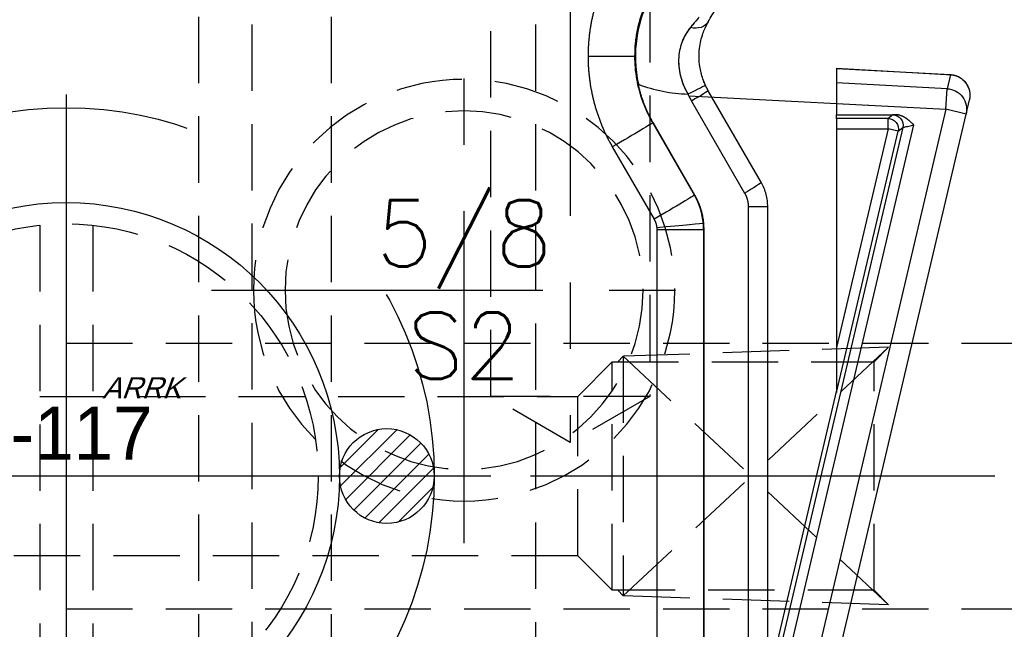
# Model space of a CAD drawing. Extents: x 2651 to 7771, y -1163 to 1075.
# Tile 399 of 490: x 5264 to 5301, y 450 to 473. Entities that reach past the tile are written whole.
import ezdxf
from ezdxf.enums import TextEntityAlignment as Align

# ---------------------------------------------------------------- set-up
doc = ezdxf.new("R2010")
doc.units = 0
doc.header["$LTSCALE"] = 10
for name, pattern in [('CENTER', [2, 1.25, -0.25, 0.25, -0.25]), ('CNSCEN', [17, 15, -1, 0, -1]), ('CNSHID', [4, 3, -1]), ('HIDDEN', [0.375, 0.25, -0.125])]:
    doc.linetypes.add(name, pattern=pattern)
doc.layers.get('0').update_dxf_attribs({"linetype": 'CONTINUOUS'})
doc.layers.get('Defpoints').update_dxf_attribs({"linetype": 'CONTINUOUS'})
for name, color, linetype in [('1', 7, 'CONTINUOUS'), ('15', 7, 'CONTINUOUS'), ('9', 3, 'CONTINUOUS'), ('97', 7, 'CONTINUOUS'), ('CEN', 1, 'CENTER'), ('COOL', 150, 'HIDDEN'), ('DIM', 3, 'CONTINUOUS'), ('HIDDEN', 6, 'HIDDEN'), ('TEXT', 4, 'CONTINUOUS'), ('WL1-HL', 4, 'CNSHID'), ('WOR1-CL', 1, 'CNSCEN'), ('WOR1-DL', 7, 'CONTINUOUS')]:
    doc.layers.add(name, color=color, linetype=linetype)
doc.styles.add('china', font='txt')
doc.styles.get("Standard").update_dxf_attribs({"font": 'romans.shx'})
doc.dimstyles.new('MM& INCH5', dxfattribs={"dimtxt": 5, "dimasz": 2.5, "dimexe": 1, "dimexo": 0.5, "dimtad": 0, "dimrnd": 1.38778e-17, "dimzin": 9, "dimdsep": 46, "dimtxsty": 'Standard', "dimblk": 'CLOSED', "dimcen": 0, "dimclrd": 3, "dimclre": 3, "dimclrt": 3, "dimazin": 2, "dimtfac": 0.75, "dimtofl": 0, "dimtmove": 0, "dimatfit": 3, "dimfxl": 0, "dimtolj": 1, "dimarcsym": 0})

# ---------------------------------------------------------------- blocks, each defined once
blk = doc.blocks.new('DFSF')
at = {"layer": '1', "color": 252, "linetype": 'Continuous'}
for p, q in [((1284.445, 502.801), (1286.211, 502.801)), ((1293.811, 502.347), (1298.103, 502.11)), ((1297.978, 501.579), (1293.811, 501.798)), ((1298.103, 502.11), (1297.978, 501.579)), ((1297.937, 500.804), (1297.978, 501.579)), ((1288.344, 501.117), (1290.345, 497.652)), ((1297.937, 500.804), (1290.118, 467.624)), ((1293.811, 501.02), (1297.937, 500.804)), ((1298.694, 500.626), (1297.937, 500.804)), ((1286.896, 500.305), (1286.882, 500.297)), ((1295.752, 500.455), (1293.811, 500.455)), ((1295.928, 500.594), (1295.752, 500.455)), ((1295.752, 500.066), (1295.752, 500.455)), ((1288.455, 497.573), (1286.882, 500.297)), ((1289.105, 467.862), (1296.729, 500.216)), ((1293.811, 500.066), (1295.752, 500.066)), ((1295.752, 500.066), (1293.811, 491.83)), ((1293.811, 490.136), (1296.13, 499.977)), ((1296.13, 499.977), (1295.752, 500.066)), ((1296.13, 499.977), (1296.306, 500.117)), ((1285.359, 499.39), (1286.933, 496.666)), ((1288.469, 497.577), (1288.455, 497.573)), ((1290.484, 497.134), (1290.484, 476.114)), ((1291.22, 497.134), (1290.484, 497.134)), ((1287.037, 496.278), (1287.037, 470.416)), ((1287.037, 496.278), (1288.803, 496.278)), ((1288.803, 496.278), (1288.816, 496.282)), ((1288.803, 470.416), (1288.803, 496.278))]:
    blk.add_line(p, q, dxfattribs=at)
at = {"layer": '1', "color": 7, "linetype": 'Continuous'}
for p, q in [((1293.811, 502.348), (1293.811, 502.347)), ((1293.811, 502.348), (1298.175, 502.108)), ((1293.811, 502.347), (1293.811, 501.798)), ((1290.977, 498.041), (1288.976, 501.506)), ((1298.694, 500.627), (1298.819, 501.156)), ((1293.811, 501.02), (1293.811, 500.599)), ((1288.469, 497.577), (1286.896, 500.305)), ((1290.875, 467.445), (1298.694, 500.626)), ((1293.811, 500.599), (1296.039, 500.599)), ((1293.811, 500.455), (1293.811, 500.599)), ((1293.811, 500.455), (1293.811, 500.066)), ((1296.306, 500.117), (1288.726, 467.952)), ((1293.811, 500.066), (1293.811, 491.83)), ((1291.22, 479.237), (1291.22, 497.134)), ((1288.816, 470.416), (1288.816, 496.282)), ((1293.811, 490.224), (1288.568, 467.989))]:
    blk.add_line(p, q, dxfattribs=at)
at = {"layer": '1', "color": 110, "linetype": 'Continuous'}
for p, q in [((1288.24, 501.312), (1297.937, 500.804)), ((1297.937, 500.804), (1290.118, 467.624))]:
    blk.add_line(p, q, dxfattribs=at)
at = {"layer": '1', "color": 252, "linetype": 'Continuous', "extrusion": (0, 0, -1)}
for centre, major_axis, ratio, start_param, end_param in [((1288.303, 504.485), (0.673, -0.389), 0.72662, 0, 1.176287), ((1298.062, 501.335), (-0.757, 0.178), 0.998585, 1.391983, 1.7895), ((1288.168, 501.378), (0.704, 0.329), 0.022151, 0, 1.52335), ((1288.303, 501.117), (0.673, 0.389), 0.026195, 0, 1.525457), ((1295.752, 500.066), (-0.241, 0.305), 0.999778, 0.669796, 2.471797), ((1295.928, 500.206), (-0.241, 0.305), 0.999778, 0.669796, 2.471797), ((1285.312, 499.39), (1.57, 0.907), 0.013096, 0.013091, 1.548127), ((1290.304, 497.652), (0.673, 0.389), 0.026195, 0, 1.525457), ((1286.885, 496.666), (1.57, 0.907), 0.013096, 0.013091, 1.548127), ((1286.986, 496.347), (-1.806, -0.161), 0.002329, 3.154943, 4.686313)]:
    blk.add_ellipse(centre, major_axis=major_axis, ratio=ratio, start_param=start_param, end_param=end_param, dxfattribs=at)
at = {"layer": '1', "color": 7, "linetype": 'Continuous', "extrusion": (0, 0, -1)}
for centre, major_axis, start_param, end_param in [((1298.062, 501.335), (-0.757, 0.178), 1.789501, 3.141593), ((1297.937, 500.804), (0.757, -0.178), 4.533576, 6.283185)]:
    blk.add_ellipse(centre, major_axis=major_axis, ratio=0.998585, start_param=start_param, end_param=end_param, dxfattribs=at)
at = {"layer": '1', "color": 252, "linetype": 'Continuous'}
for points, weights in [([(1284.673, 504.55), (1284.521, 503.978), (1284.445, 503.392), (1284.445, 502.801)], [1, 0.994407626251, 0.994407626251, 1]), ([(1284.445, 502.801), (1284.445, 501.597), (1284.757, 500.433), (1285.359, 499.39)], [1, 0.977269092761, 0.977269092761, 1]), ([(1288.209, 501.378), (1288.25, 501.289), (1288.295, 501.202), (1288.344, 501.117)], [1, 0.99936792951, 0.99936792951, 1]), ([(1296.039, 500.599), (1295.968, 500.598), (1295.931, 500.597), (1295.927, 500.594)], [1, 0.977757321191, 0.977757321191, 1]), ([(1287.034, 496.347), (1287.036, 496.324), (1287.037, 496.301), (1287.037, 496.278)], [1, 0.999339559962, 0.999339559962, 1])]:
    blk.add_rational_spline(points, weights, degree=3, dxfattribs=at)
at = {"layer": '1', "color": 7, "linetype": 'Continuous'}
for points, degree, knots in [([(1286.645, 504.75), (1286.51, 504.45), (1286.354, 504.005), (1286.202, 502.945), (1286.212, 502.335), (1286.34, 501.746)], 3, [0, 0, 0, 0, 0.5, 0.5, 1, 1, 1, 1]), ([(1288.872, 501.706), (1288.838, 501.787), (1288.77, 501.943), (1288.701, 502.181), (1288.647, 502.454), (1288.622, 502.763), (1288.645, 503.203), (1288.738, 503.575), (1288.863, 503.887), (1288.936, 504.022), (1288.976, 504.097)], 3, [0, 0, 0, 0, 0.087738, 0.170916, 0.250104, 0.374256, 0.5001, 0.749756, 0.860592, 1, 1, 1, 1]), ([(1288.976, 501.506), (1288.924, 501.605), (1288.859, 501.729), (1288.806, 501.858), (1288.796, 501.885)], 3, [0, 0, 0, 0, 0.799036, 1, 1, 1, 1]), ([(1298.394, 502.037), (1298.398, 502.036), (1298.459, 502.014), (1298.579, 501.925), (1298.726, 501.763), (1298.817, 501.553), (1298.841, 501.376), (1298.837, 501.264), (1298.83, 501.213), (1298.825, 501.184), (1298.821, 501.169), (1298.819, 501.16), (1298.818, 501.156)], 3, [0, 0, 0, 0, 0.00634, 0.177471, 0.390605, 0.609345, 0.790977, 0.860558, 0.915076, 0.937574, 0.958046, 1, 1, 1, 1]), ([(1286.34, 501.746), (1286.639, 501.634), (1286.951, 501.546), (1287.575, 501.423), (1287.89, 501.388), (1288.209, 501.378)], 3, [0, 0, 0, 0, 0.5, 0.5, 1, 1, 1, 1]), ([(1296.729, 500.216), (1296.536, 500.398), (1296.418, 500.475), (1296.228, 500.598), (1296.039, 500.599)], 2, [0, 0, 0, 0.5, 0.5, 1, 1, 1]), ([(1291.22, 497.134), (1291.217, 497.212), (1291.212, 497.368), (1291.164, 497.6), (1291.089, 497.828), (1291.015, 497.97), (1290.977, 498.041)], 3, [0, 0, 0, 0, 0.246055, 0.494738, 0.746052, 1, 1, 1, 1])]:
    blk.add_open_spline(points, degree=degree, knots=knots, dxfattribs=at)
at = {"layer": '1', "color": 252, "linetype": 'Continuous'}
for points, knots in [([(1286.211, 502.801), (1286.216, 502.966), (1286.225, 503.296), (1286.302, 503.787), (1286.421, 504.273), (1286.541, 504.585), (1286.602, 504.741)], [0, 0, 0, 0, 0.247557, 0.496742, 0.747556, 1, 1, 1, 1]), ([(1288.636, 504.275), (1288.584, 504.217), (1288.481, 504.099), (1288.361, 503.956), (1288.301, 503.884)], [0, 0, 0, 0, 0.495274, 1, 1, 1, 1]), ([(1288.301, 503.884), (1288.245, 503.809), (1288.134, 503.662), (1287.954, 503.312), (1287.825, 502.785), (1287.88, 502.18), (1288.017, 501.76), (1288.123, 501.534), (1288.183, 501.424), (1288.209, 501.378)], [0, 0, 0, 0, 0.12891, 0.250397, 0.500024, 0.749515, 0.874724, 0.946272, 1, 1, 1, 1]), ([(1286.882, 500.297), (1286.811, 500.427), (1286.67, 500.687), (1286.503, 501.098), (1286.372, 501.517), (1286.279, 501.943), (1286.222, 502.372), (1286.214, 502.659), (1286.211, 502.801)], [0, 0, 0, 0, 0.16988, 0.338473, 0.505781, 0.671805, 0.836544, 1, 1, 1, 1]), ([(1296.306, 500.116), (1296.31, 500.119), (1296.317, 500.123), (1296.366, 500.135), (1296.44, 500.151), (1296.559, 500.181), (1296.664, 500.203), (1296.729, 500.216)], [0, 0, 0, 0, 0.163627, 0.329538, 0.499351, 0.692125, 1, 1, 1, 1])]:
    blk.add_open_spline(points, degree=3, knots=knots, dxfattribs=at)
at = {"layer": '1', "color": 7, "linetype": 'Continuous'}
for points, degree in [([(1288.976, 504.097), (1289.083, 504.281), (1289.177, 504.443), (1289.256, 504.581)], 3), ([(1298.103, 502.11), (1298.104, 502.111), (1298.104, 502.111), (1298.105, 502.111)], 3), ([(1298.105, 502.111), (1298.257, 502.103), (1298.395, 502.037)], 2)]:
    blk.add_open_spline(points, degree=degree, dxfattribs=at)
at = {"layer": '1', "color": 110, "linetype": 'Continuous'}
for points, knots in [([(1288.636, 504.275), (1288.584, 504.216), (1288.497, 504.118), (1288.381, 503.981), (1288.321, 503.909), (1288.301, 503.884)], [0, 0, 0, 0, 0.499944, 0.833015, 1, 1, 1, 1]), ([(1288.301, 503.884), (1288.246, 503.811), (1288.134, 503.665), (1287.957, 503.315), (1287.853, 502.895), (1287.857, 502.43), (1287.915, 502.077), (1288.029, 501.717), (1288.147, 501.494), (1288.209, 501.378)], [0, 0, 0, 0, 0.125196, 0.250266, 0.498548, 0.618996, 0.74852, 0.867889, 1, 1, 1, 1])]:
    blk.add_open_spline(points, degree=3, knots=knots, dxfattribs=at)
at = {"layer": '1', "color": 7, "linetype": 'Continuous'}
for points, weights in [([(1293.811, 501.798), (1293.811, 501.775), (1293.811, 501.457), (1293.811, 501.02)], [1, 0.816916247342, 0.816916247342, 1]), ([(1286.896, 500.305), (1286.636, 500.754), (1286.45, 501.239), (1286.34, 501.746)], [1, 0.991985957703, 0.991985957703, 1]), ([(1288.976, 501.506), (1288.939, 501.571), (1288.904, 501.638), (1288.872, 501.706)], [1, 0.99936792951, 0.99936792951, 1]), ([(1288.816, 496.282), (1288.816, 496.739), (1288.698, 497.181), (1288.469, 497.577)], [1, 0.977287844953, 0.977287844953, 1]), ([(1290.345, 497.652), (1290.436, 497.494), (1290.484, 497.317), (1290.484, 497.134)], [1, 0.977283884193, 0.977283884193, 1]), ([(1286.933, 496.666), (1286.989, 496.568), (1287.023, 496.46), (1287.034, 496.347)], [1, 0.98432771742, 0.98432771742, 1]), ([(1288.803, 496.278), (1288.803, 496.355), (1288.799, 496.432), (1288.792, 496.508)], [1, 0.999339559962, 0.999339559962, 1]), ([(1293.811, 491.83), (1293.811, 490.847), (1293.811, 490.148), (1293.811, 490.136)], [1, 0.80781307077, 0.80781307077, 1])]:
    blk.add_rational_spline(points, weights, degree=3, dxfattribs=at)
at = {"layer": '1', "color": 110, "linetype": 'Continuous'}
blk.add_open_spline([(1288.209, 501.378), (1288.224, 501.345), (1288.24, 501.312)], degree=2, dxfattribs=at)
at = {"layer": '1', "color": 252, "linetype": 'Continuous'}
blk.add_open_spline([(1288.792, 496.508), (1288.759, 496.882), (1288.643, 497.248), (1288.455, 497.573)], degree=3, dxfattribs=at)
blk = doc.blocks.new('*X8')
at = {"color": 0}
for p, q in [((745.423, 286.51), (747.026, 288.113)), ((745.479, 285.86), (747.676, 288.057)), ((769.614, 286.66), (771.046, 288.092)), ((769.624, 285.963), (771.743, 288.082)), ((745.698, 285.371), (748.165, 287.838)), ((769.819, 285.451), (772.255, 287.887)), ((746.025, 284.992), (748.544, 287.51)), ((770.129, 285.053), (772.653, 287.577)), ((746.455, 284.714), (748.822, 287.081)), ((770.539, 284.757), (772.949, 287.167)), ((747.01, 284.562), (748.974, 286.526)), ((771.067, 284.578), (773.128, 286.639)), ((771.802, 284.605), (773.101, 285.904)), ((747.817, 284.662), (748.874, 285.719))]:
    blk.add_line(p, q, dxfattribs=at)
blk = doc.blocks.new('117')
at = {"layer": 'WL1-HL'}
for centre, radius in [((254.95, 1693.104), 13.87), ((254.95, 1693.104), 10.3), ((242.865, 1693.104), 1.785), ((267.035, 1693.104), 1.785)]:
    blk.add_circle(centre, radius, dxfattribs=at)
at = {"layer": 'WOR1-CL'}
for p, q in [((254.95, 1707.474), (254.95, 1678.734)), ((269.32, 1693.104), (240.58, 1693.104))]:
    blk.add_line(p, q, dxfattribs=at)
at = {"layer": 'WL1-HL'}
blk.add_blockref('*X8', (-504.334, 1406.767), dxfattribs=at)
at = {"layer": '9', "style": 'china'}
blk.add_text('2-117', height=2, dxfattribs=at).set_placement((251.365, 1693.722))
at = {"layer": 'WOR1-DL', "style": 'china', "oblique": 20}
blk.add_text('ARRK', height=0.8, dxfattribs=at).set_placement((256.305, 1696.027))
blk = doc.blocks.new('*D42')
at = {"layer": 'Defpoints', "color": 0}
for p in [(5335.684, 924.642), (5335.684, 850.322), (5205.684, 387.642)]:
    blk.add_point(p, dxfattribs=at)
at = {"layer": 'DIM', "color": 3, "lineweight": -2}
blk.add_line((5335.684, 850.822), (5335.684, 924.642), dxfattribs=at)
at = {"layer": 'DIM', "color": 3, "insert": (5335.684, 947.648), "char_height": 5, "attachment_point": 5, "rotation": 90}
blk.add_mtext('\\A1;130 [5.118]', dxfattribs=at)
blk = doc.blocks.new('_Closed')
at = {"color": 0, "linetype": 'ByBlock', "lineweight": -2}
for p, q in [((-1, 0.167), (0, 0)), ((-1, 0.167), (-1, -0.167)), ((0, 0), (-1, -0.167)), ((0, 0), (-1, 0))]:
    blk.add_line(p, q, dxfattribs=at)
blk = doc.blocks.new('*D43')
at = {"layer": 'Defpoints', "color": 0}
for p in [(5402.684, 924.642), (5402.684, 886.162), (5205.684, 387.642)]:
    blk.add_point(p, dxfattribs=at)
at = {"layer": 'DIM', "color": 3, "lineweight": -2}
blk.add_line((5402.684, 886.662), (5402.684, 924.642), dxfattribs=at)
at = {"layer": 'DIM', "color": 3, "insert": (5402.684, 947.648), "char_height": 5, "attachment_point": 5, "rotation": 90}
blk.add_mtext('\\A1;197 [7.756]', dxfattribs=at)
blk = doc.blocks.new('*D44')
at = {"layer": 'Defpoints', "color": 0}
for p in [(5410.684, 924.642), (5405.684, 807.17), (5205.684, 387.642)]:
    blk.add_point(p, dxfattribs=at)
at = {"layer": 'DIM', "color": 3, "lineweight": -2}
for p, q in [((5410.684, 919.642), (5410.684, 924.642)), ((5405.684, 914.642), (5410.684, 919.642)), ((5405.684, 807.67), (5405.684, 914.642))]:
    blk.add_line(p, q, dxfattribs=at)
at = {"layer": 'DIM', "color": 3, "insert": (5410.684, 948.005), "char_height": 5, "attachment_point": 5, "rotation": 90}
blk.add_mtext('\\A1;200 [7.874]', dxfattribs=at)
blk = doc.blocks.new('*D45')
at = {"layer": 'Defpoints', "color": 0}
for p in [(5445.684, 924.642), (5445.684, 912.642), (5205.684, 387.642)]:
    blk.add_point(p, dxfattribs=at)
at = {"layer": 'DIM', "color": 3, "lineweight": -2}
blk.add_line((5445.684, 913.142), (5445.684, 924.642), dxfattribs=at)
at = {"layer": 'DIM', "color": 3, "insert": (5445.684, 948.005), "char_height": 5, "attachment_point": 5, "rotation": 90}
blk.add_mtext('\\A1;240 [9.449]', dxfattribs=at)
blk = doc.blocks.new('*D46')
at = {"layer": 'Defpoints', "color": 0}
for p in [(5480.684, 924.642), (5480.684, 910.642), (5205.684, 387.642)]:
    blk.add_point(p, dxfattribs=at)
at = {"layer": 'DIM', "color": 3, "lineweight": -2}
blk.add_line((5480.684, 911.142), (5480.684, 924.642), dxfattribs=at)
at = {"layer": 'DIM', "color": 3, "insert": (5480.684, 950.386), "char_height": 5, "attachment_point": 5, "rotation": 90}
blk.add_mtext('\\A1;275 [10.827]', dxfattribs=at)
blk = doc.blocks.new('*D51')
at = {"layer": 'Defpoints', "color": 0}
for p in [(5478.684, 912.642), (5493.684, 912.642), (5205.684, 387.642)]:
    blk.add_point(p, dxfattribs=at)
at = {"layer": 'DIM', "color": 3, "lineweight": -2}
blk.add_line((5479.184, 912.642), (5493.684, 912.642), dxfattribs=at)
at = {"layer": 'DIM', "color": 3, "insert": (5519.428, 912.642), "char_height": 5, "attachment_point": 5}
blk.add_mtext('\\A1;525 [20.669]', dxfattribs=at)
blk = doc.blocks.new('*D52')
at = {"layer": 'Defpoints', "color": 0}
for p in [(5507.384, 862.642), (5520.003, 862.642), (5205.684, 387.642)]:
    blk.add_point(p, dxfattribs=at)
at = {"layer": 'DIM', "color": 3, "lineweight": -2}
blk.add_line((5507.884, 862.642), (5520.003, 862.642), dxfattribs=at)
at = {"layer": 'DIM', "color": 3, "insert": (5545.747, 862.642), "char_height": 5, "attachment_point": 5}
blk.add_mtext('\\A1;475 [18.701]', dxfattribs=at)
blk = doc.blocks.new('*D53')
at = {"layer": 'Defpoints', "color": 0}
for p in [(5429.204, 859.642), (5520.003, 854.642), (5205.684, 387.642)]:
    blk.add_point(p, dxfattribs=at)
at = {"layer": 'DIM', "color": 3, "lineweight": -2}
for p, q in [((5429.704, 859.642), (5510.003, 859.642)), ((5510.003, 859.642), (5515.003, 854.642)), ((5515.003, 854.642), (5520.003, 854.642))]:
    blk.add_line(p, q, dxfattribs=at)
at = {"layer": 'DIM', "color": 3, "insert": (5545.747, 854.642), "char_height": 5, "attachment_point": 5}
blk.add_mtext('\\A1;472 [18.583]', dxfattribs=at)
blk = doc.blocks.new('*D54')
at = {"layer": 'Defpoints', "color": 0}
for p in [(5415.212, 797.642), (5500.003, 797.642), (5205.684, 387.642)]:
    blk.add_point(p, dxfattribs=at)
at = {"layer": 'DIM', "color": 3, "lineweight": -2}
blk.add_line((5415.712, 797.642), (5500.003, 797.642), dxfattribs=at)
at = {"layer": 'DIM', "color": 3, "insert": (5525.747, 797.642), "char_height": 5, "attachment_point": 5}
blk.add_mtext('\\A1;410 [16.142]', dxfattribs=at)
blk = doc.blocks.new('*D55')
at = {"layer": 'Defpoints', "color": 0}
for p in [(5358.364, 827.642), (5500.003, 827.642), (5205.684, 387.642)]:
    blk.add_point(p, dxfattribs=at)
at = {"layer": 'DIM', "color": 3, "lineweight": -2}
blk.add_line((5358.864, 827.642), (5500.003, 827.642), dxfattribs=at)
at = {"layer": 'DIM', "color": 3, "insert": (5525.747, 827.642), "char_height": 5, "attachment_point": 5}
blk.add_mtext('\\A1;440 [17.323]', dxfattribs=at)
blk = doc.blocks.new('*D56')
at = {"layer": 'Defpoints', "color": 0}
for p in [(5480.684, 762.642), (5500.003, 762.642), (5205.684, 387.642)]:
    blk.add_point(p, dxfattribs=at)
at = {"layer": 'DIM', "color": 3, "lineweight": -2}
blk.add_line((5481.184, 762.642), (5500.003, 762.642), dxfattribs=at)
at = {"layer": 'DIM', "color": 3, "insert": (5525.747, 762.642), "char_height": 5, "attachment_point": 5}
blk.add_mtext('\\A1;375 [14.764]', dxfattribs=at)
blk = doc.blocks.new('*D57')
at = {"layer": 'Defpoints', "color": 0}
for p in [(5480.685, 719.642), (5500.003, 719.642), (5205.684, 387.642)]:
    blk.add_point(p, dxfattribs=at)
at = {"layer": 'DIM', "color": 3, "lineweight": -2}
blk.add_line((5481.185, 719.642), (5500.003, 719.642), dxfattribs=at)
at = {"layer": 'DIM', "color": 3, "insert": (5525.747, 719.642), "char_height": 5, "attachment_point": 5}
blk.add_mtext('\\A1;332 [13.071]', dxfattribs=at)
blk = doc.blocks.new('*D58')
at = {"layer": 'Defpoints', "color": 0}
for p in [(5480.685, 655.642), (5500.003, 655.642), (5205.684, 387.642)]:
    blk.add_point(p, dxfattribs=at)
at = {"layer": 'DIM', "color": 3, "lineweight": -2}
blk.add_line((5481.185, 655.642), (5500.003, 655.642), dxfattribs=at)
at = {"layer": 'DIM', "color": 3, "insert": (5525.747, 655.642), "char_height": 5, "attachment_point": 5}
blk.add_mtext('\\A1;268 [10.551]', dxfattribs=at)
blk = doc.blocks.new('*D59')
at = {"layer": 'Defpoints', "color": 0}
for p in [(5480.684, 592.642), (5500.003, 592.642), (5205.684, 387.642)]:
    blk.add_point(p, dxfattribs=at)
at = {"layer": 'DIM', "color": 3, "lineweight": -2}
blk.add_line((5481.184, 592.642), (5500.003, 592.642), dxfattribs=at)
at = {"layer": 'DIM', "color": 3, "insert": (5523.366, 592.642), "char_height": 5, "attachment_point": 5}
blk.add_mtext('\\A1;205 [8.071]', dxfattribs=at)
blk = doc.blocks.new('*D60')
at = {"layer": 'Defpoints', "color": 0}
for p in [(5480.684, 562.642), (5500.003, 562.642), (5205.684, 387.642)]:
    blk.add_point(p, dxfattribs=at)
at = {"layer": 'DIM', "color": 3, "lineweight": -2}
blk.add_line((5481.184, 562.642), (5500.003, 562.642), dxfattribs=at)
at = {"layer": 'DIM', "color": 3, "insert": (5520.628, 562.642), "char_height": 5, "attachment_point": 5}
blk.add_mtext('\\A1;175 [6.89]', dxfattribs=at)
blk = doc.blocks.new('*D61')
at = {"layer": 'Defpoints', "color": 0}
for p in [(5480.685, 519.642), (5500.003, 519.642), (5205.684, 387.642)]:
    blk.add_point(p, dxfattribs=at)
at = {"layer": 'DIM', "color": 3, "lineweight": -2}
blk.add_line((5481.185, 519.642), (5500.003, 519.642), dxfattribs=at)
at = {"layer": 'DIM', "color": 3, "insert": (5523.009, 519.642), "char_height": 5, "attachment_point": 5}
blk.add_mtext('\\A1;132 [5.197]', dxfattribs=at)
blk = doc.blocks.new('*D62')
at = {"layer": 'Defpoints', "color": 0}
for p in [(5480.685, 455.642), (5500.003, 455.642), (5205.684, 387.642)]:
    blk.add_point(p, dxfattribs=at)
at = {"layer": 'DIM', "color": 3, "lineweight": -2}
blk.add_line((5481.185, 455.642), (5500.003, 455.642), dxfattribs=at)
at = {"layer": 'DIM', "color": 3, "insert": (5520.866, 455.642), "char_height": 5, "attachment_point": 5}
blk.add_mtext('\\A1;68 [2.677]', dxfattribs=at)
blk = doc.blocks.new('*D76')
at = {"layer": 'Defpoints', "color": 0}
for p in [(5325.684, 924.642), (5325.684, 787.642), (5205.684, 387.642)]:
    blk.add_point(p, dxfattribs=at)
at = {"layer": 'DIM', "color": 3, "lineweight": -2}
blk.add_line((5325.684, 788.142), (5325.684, 924.642), dxfattribs=at)
at = {"layer": 'DIM', "color": 3, "insert": (5325.684, 947.648), "char_height": 5, "attachment_point": 5, "rotation": 90}
blk.add_mtext('\\A1;120 [4.724]', dxfattribs=at)
blk = doc.blocks.new('*D78')
at = {"layer": 'Defpoints', "color": 0}
for p in [(5325.684, 787.642), (5500.003, 787.642), (5205.684, 387.642)]:
    blk.add_point(p, dxfattribs=at)
at = {"layer": 'DIM', "color": 3, "lineweight": -2}
blk.add_line((5326.184, 787.642), (5500.003, 787.642), dxfattribs=at)
at = {"layer": 'DIM', "color": 3, "insert": (5525.747, 787.642), "char_height": 5, "attachment_point": 5}
blk.add_mtext('\\A1;400 [15.748]', dxfattribs=at)
blk = doc.blocks.new('*U271', base_point=(1834.08, 749.823))
for radius in [7.94, 6.75]:
    blk.add_circle((1834.08, 749.823), radius)
at = {"layer": 'CEN'}
for p, q in [((1834.08, 759.351), (1834.08, 740.295)), ((1824.552, 749.823), (1843.608, 749.823))]:
    blk.add_line(p, q, dxfattribs=at)
blk = doc.blocks.new('*D298')
at = {"layer": 'Defpoints', "color": 0}
for p in [(5315.684, 924.642), (5315.684, 912.642), (5205.684, 387.642)]:
    blk.add_point(p, dxfattribs=at)
at = {"layer": 'DIM', "color": 3, "lineweight": -2}
blk.add_line((5315.684, 913.142), (5315.684, 924.642), dxfattribs=at)
at = {"layer": 'DIM', "color": 3, "insert": (5315.684, 947.648), "char_height": 5, "attachment_point": 5, "rotation": 90}
blk.add_mtext('\\A1;110 [4.331]', dxfattribs=at)
blk = doc.blocks.new('A$C069B29F4')
at = {"layer": '15', "color": 7, "linetype": 'HIDDEN'}
blk.add_line((65, 60.298), (65, 309.261), dxfattribs=at)
at = {"layer": '97', "color": 2, "linetype": 'HIDDEN'}
for p, q in [((77.7, 60), (77.7, 183.807)), ((70, 60.298), (70, 167.507))]:
    blk.add_line(p, q, dxfattribs=at)
at = {"layer": '97', "color": 252, "linetype": 'HIDDEN'}
blk.add_line((67, 167.507), (67, 60.298), dxfattribs=at)

msp = doc.modelspace()

# ---------------------------------------------------------------- linework, layer by layer
at = {"layer": 'COOL', "color": 1, "linetype": 'CENTER'}
for p, q in [((5284.684, 537.935), (5284.684, 456.91)), ((5265.684, 467.642), (5265.684, 443.642)), ((5296.684, 455.642), (5247.952, 455.642)), ((5480.684, 455.642), (5265.684, 455.642))]:
    msp.add_line(p, q, dxfattribs=at)
at = {"layer": 'COOL'}
for p, q in [((5264.684, 465.089), (5264.684, 446.195)), ((5266.684, 465.089), (5266.684, 446.195)), ((5265.684, 460.642), (5443.09, 460.642)), ((5287.684, 458.642), (5281.684, 458.642)), ((5265.684, 450.642), (5443.09, 450.642))]:
    msp.add_line(p, q, dxfattribs=at)
for points in [[(5287.684, 526.217), (5287.684, 458.642), (5284.684, 456.91), (5281.684, 458.642), (5281.684, 526.217)], [(5296.684, 460.492), (5286.684, 460.151), (5286.475, 459.942)], [(5296.684, 450.792), (5286.684, 460.151), (5286.684, 451.133), (5296.684, 460.492)], [(5296.684, 450.792), (5296.134, 451.342), (5296.134, 459.942), (5296.684, 460.492)], [(5286.266, 451.342), (5284.966, 452.642), (5284.966, 458.642), (5286.266, 459.942)], [(5296.134, 451.342), (5286.266, 451.342), (5286.266, 459.942), (5296.134, 459.942)], [(5284.966, 452.642), (5249.684, 452.642), (5247.952, 455.642), (5249.684, 458.642), (5284.966, 458.642)], [(5296.684, 450.792), (5286.684, 451.133), (5286.475, 451.342)]]:
    msp.add_lwpolyline(points, dxfattribs=at)
msp.add_circle((5265.684, 455.642), 9.5, dxfattribs=at)

# ---------------------------------------------------------------- block references
msp.add_blockref('117', (5010.734, -1237.462), dxfattribs=at)
at = {"layer": 'DIM'}
for name, p in [('A$C069B29F4', (5205.684, 387.642)), ('DFSF', (4000.91, -31.352))]:
    msp.add_blockref(name, p, dxfattribs=at)
at = {"layer": 'HIDDEN', "xscale": -1, "rotation": 180}
msp.add_blockref('*U271', (5280.684, 462.642), dxfattribs=at)

# ---------------------------------------------------------------- texts
at = {"layer": 'TEXT'}
for s, p in [('5/8', (5280.684, 464.606)), ('S2', (5280.684, 460.553))]:
    msp.add_text(s, height=2.5, dxfattribs=at).set_placement(p, align=Align.MIDDLE)

# ---------------------------------------------------------------- dimensions: what is measured, and where the dimension line sits
at = {"layer": 'DIM'}
for feature_location, offset, dtype, picture, middle in [((5480.684, 910.642), (0, 14), 1, '*D46', (5480.684, 950.386)), ((5405.684, 807.17), (5, 117.472), 1, '*D44', (5410.684, 948.005)), ((5445.684, 912.642), (0, 12), 1, '*D45', (5445.684, 948.005)), ((5335.684, 850.322), (0, 74.32), 1, '*D42', (5335.684, 947.648)), ((5402.684, 886.162), (0, 38.48), 1, '*D43', (5402.684, 947.648)), ((5325.684, 787.642), (0, 137), 1, '*D76', (5325.684, 947.648)), ((5315.684, 912.642), (0, 12), 1, '*D298', (5315.684, 947.648)), ((5478.684, 912.642), (15, 0), 0, '*D51', (5519.428, 912.642)), ((5507.384, 862.642), (12.619, 0), 0, '*D52', (5545.747, 862.642)), ((5429.204, 859.642), (90.799, -5), 0, '*D53', (5545.747, 854.642)), ((5358.364, 827.642), (141.639, 0), 0, '*D55', (5525.747, 827.642)), ((5415.212, 797.642), (84.791, 0), 0, '*D54', (5525.747, 797.642)), ((5325.684, 787.642), (174.319, 0), 0, '*D78', (5525.747, 787.642)), ((5480.684, 762.642), (19.319, 0), 0, '*D56', (5525.747, 762.642)), ((5480.685, 719.642), (19.319, 0), 0, '*D57', (5525.747, 719.642)), ((5480.685, 655.642), (19.319, 0), 0, '*D58', (5525.747, 655.642)), ((5480.684, 592.642), (19.319, 0), 0, '*D59', (5523.366, 592.642)), ((5480.684, 562.642), (19.319, 0), 0, '*D60', (5520.628, 562.642)), ((5480.685, 519.642), (19.319, 0), 0, '*D61', (5523.009, 519.642)), ((5480.685, 455.642), (19.319, 0), 0, '*D62', (5520.866, 455.642))]:
    dim = msp.add_ordinate_dim(feature_location=feature_location, offset=offset, dtype=dtype, origin=(5205.684, 387.642), dimstyle='MM& INCH5', dxfattribs=at)
    dim.commit()
    dim.dimension.update_dxf_attribs({"geometry": picture, "text_midpoint": middle})

doc.saveas('drawing.dxf')
